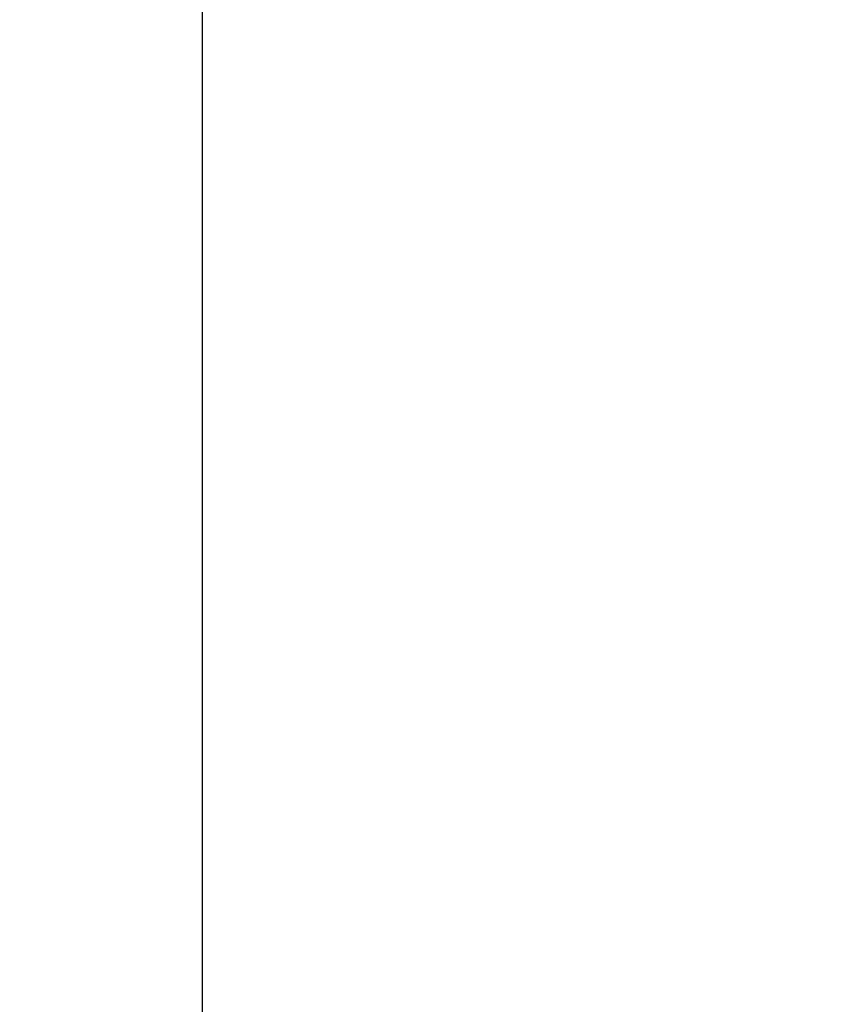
# Model space of a CAD drawing. Header units: millimetres. Extents: x 3367 to 6255, y 2001 to 4216.
# Tile 617 of 656: x 5337 to 5366, y 3879 to 3914. Entities that reach past the tile are written whole.
import ezdxf

# ---------------------------------------------------------------- set-up
doc = ezdxf.new("R2010")
doc.units = ezdxf.units.MM
doc.layers.add('AM_5', color=3, linetype='Continuous', lineweight=25)
doc.styles.get("Standard").update_dxf_attribs({"font": 'ISOCP.SHX'})
doc.dimstyles.new('Standard$0', dxfattribs={"dimtxt": 0.18, "dimasz": 0.18, "dimexe": 0.18, "dimexo": 0.0625, "dimgap": 0.09, "dimtad": 0, "dimtih": 1, "dimtoh": 1, "dimdec": 4, "dimzin": 0, "dimdsep": 46, "dimtxsty": 'STANDARD', "dimcen": 0.09, "dimadec": 0, "dimazin": 0, "dimtfac": 1, "dimtdec": 4, "dimtofl": 0, "dimtmove": 0, "dimatfit": 3, "dimfxl": 1, "dimtolj": 1, "dimtzin": 0, "dimarcsym": 0})

# ---------------------------------------------------------------- blocks, each defined once
blk = doc.blocks.new('*D18')
at = {"layer": 'AM_5', "color": 0, "lineweight": -2, "transparency": 16777216}
for p, q in [((5366.55, 4095.878), (5343.015, 4095.878)), ((5343.195, 4094.078), (5343.195, 3447.6)), ((5343.195, 2774.028), (5343.195, 3420.506)), ((5366.55, 2772.228), (5343.015, 2772.228))]:
    blk.add_line(p, q, dxfattribs=at)
at = {"layer": 'AM_5', "color": 0, "transparency": 16777216}
for points in [[(5342.895, 4094.078), (5343.495, 4094.078), (5343.195, 4095.878)], [(5342.895, 2774.028), (5343.495, 2774.028), (5343.195, 2772.228)]]:
    blk.add_solid(points, dxfattribs=at)
at = {"layer": 'Defpoints', "color": 0, "transparency": 16777216}
for p in [(5366.612, 4095.878), (5343.195, 2772.228), (5366.612, 2772.228)]:
    blk.add_point(p, dxfattribs=at)
at = {"layer": 'AM_5', "color": 0, "transparency": 16777216, "insert": (5343.195, 3434.053), "char_height": 10, "attachment_point": 5, "rotation": 90}
blk.add_mtext('\\A1;132,5', dxfattribs=at)

msp = doc.modelspace()

# ---------------------------------------------------------------- dimensions: what is measured, and where the dimension line sits
at = {"layer": 'AM_5'}
dim = msp.add_linear_dim(base=(5343.19532, 2772.22762), p1=(5366.61241, 4095.87798), p2=(5366.61241, 2772.22762), angle=90, text='132,5', dimstyle='Standard$0', override={"dimtxt": 10, "dimasz": 1.8, "dimtih": 0, "dimtoh": 0}, dxfattribs=at)
dim.commit()
dim.dimension.update_dxf_attribs({"geometry": '*D18', "text_midpoint": (5343.19532, 3434.0528), "dimtype": 160})

doc.saveas('drawing.dxf')
